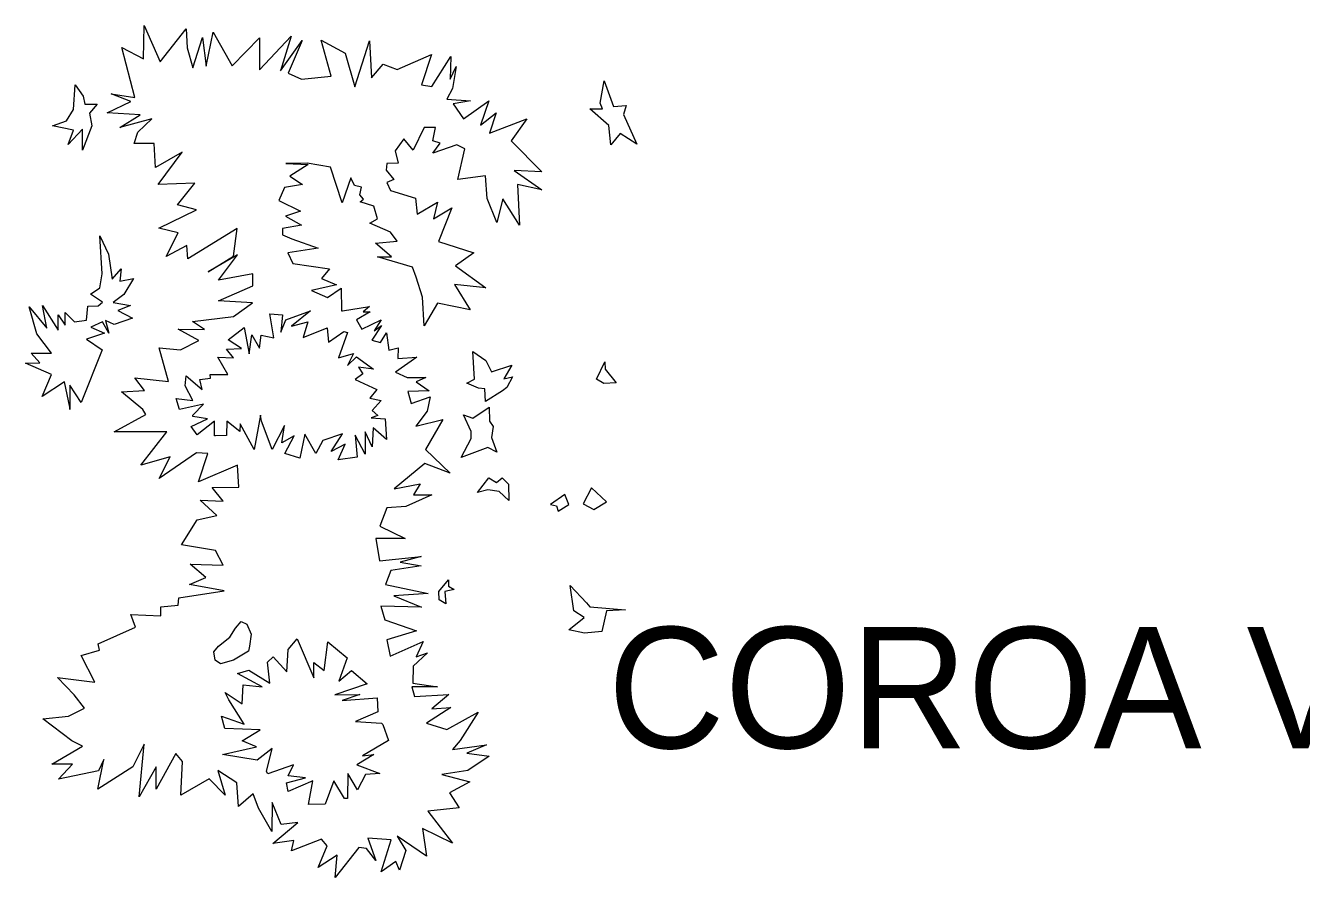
# Model space of a CAD drawing. Extents: x 47169 to 972804, y 7447977 to 9608469.
# Drawn here: x 476900 to 483748, y 8012187 to 8016760 of the extents above; entities that cross this region are included whole.
import ezdxf

# ---------------------------------------------------------------- set-up
doc = ezdxf.new("R2010")
doc.units = 0
doc.header["$LTSCALE"] = 270
doc.layers.add('1', color=7, linetype='Continuous', lineweight=13)
doc.layers.add('3', color=7, linetype='Continuous')

msp = doc.modelspace()

# ---------------------------------------------------------------- linework, layer by layer
at = {"layer": '1'}
for points in [[(477290.9, 8012759.4), (477077, 8012713.7), (477151, 8012795.7), (477040.9, 8012795.6), (477206, 8012892), (477147.7, 8012919.6), (476993, 8013038.9), (477129.6, 8013052.4), (477216.4, 8013095.6), (477160.2, 8013166.3), (477071.1, 8013260.3), (477272.3, 8013235.1), (477198, 8013377.7), (477297.5, 8013407.7), (477290.1, 8013440.9), (477490.1, 8013529.6), (477464.6, 8013598.2), (477625.6, 8013590.6), (477625.5, 8013639.3), (477718.7, 8013649.4), (477721.8, 8013688.1), (477965.3, 8013726), (477780, 8013759), (477866.8, 8013796.7), (477783, 8013868.5), (477960.9, 8013863.2), (477919.5, 8013941.7), (477736.3, 8013972.5), (477820.9, 8014107.5), (477926.7, 8014129.8), (477837.7, 8014211.5), (477960.5, 8014206.2), (477901.2, 8014280.2), (478044.1, 8014282.6), (478036.6, 8014399.9), (477828.1, 8014310), (477878.7, 8014462.7), (477817.3, 8014466), (477617.3, 8014328.6), (477675.4, 8014444.8), (477517.7, 8014399.3), (477657.3, 8014579.8), (477570.4, 8014579.7), (477375.6, 8014579.4), (477544.9, 8014671.5), (477530.1, 8014699.1), (477415.6, 8014793), (477537.4, 8014800.9), (477486.5, 8014869.5), (477667.5, 8014848.6), (477616.5, 8015030), (477730.9, 8015019.1), (477829.3, 8015070.1), (477718.1, 8015130.8), (477860, 8015128.8), (477796.4, 8015171.8), (478015.6, 8015197.5), (478117.1, 8015271.8), (477936, 8015281.5), (478119.2, 8015362.5), (478119.1, 8015426.7), (477935.9, 8015393.3), (478037.4, 8015528.4), (477879.7, 8015438.6), (478015.2, 8015522.8), (478035.2, 8015670), (477770.6, 8015507), (477765.2, 8015579), (477654.1, 8015520.2), (477719.6, 8015647.5), (477615.8, 8015672.8), (477816.9, 8015771.5), (477715.2, 8015796.9), (477808.2, 8015914.2), (477612.3, 8015906.3), (477740.3, 8016081.2), (477597.4, 8015998.1), (477589.8, 8016127.5), (477482.9, 8016127.4), (477502.9, 8016188.3), (477577, 8016259.2), (477406.5, 8016213.6), (477515.5, 8016280.1), (477337.6, 8016292.1), (477464.6, 8016353.1), (477358.7, 8016393.9), (477485.8, 8016374.1), (477416.6, 8016642.9), (477533.2, 8016582.2), (477536.2, 8016760.3), (477622.2, 8016564.6), (477761.8, 8016742.9), (477767.2, 8016641.1), (477798, 8016533.8), (477848.7, 8016696.5), (477869, 8016541.6), (477906.9, 8016725.3), (478008.8, 8016544), (478155.8, 8016694.6), (478156, 8016522), (478326.3, 8016702.5)], [(478326.3, 8016702.5), (478268.2, 8016516.6), (478384.6, 8016679.4), (478308.5, 8016504.5), (478380.6, 8016471.4), (478540.5, 8016489.2), (478486.2, 8016681.7), (478614.5, 8016611), (478667.6, 8016430.8), (478745.7, 8016677.6), (478756.5, 8016479.5), (478820, 8016552.6), (478894.1, 8016525), (479079.4, 8016603.8), (479025.5, 8016441.1), (479079.6, 8016433.4), (479183.2, 8016594), (479178, 8016472.2), (479211.8, 8016540.9), (479190.8, 8016421.4), (479161.2, 8016364.9), (479288.3, 8016355.1), (479194, 8016339.5), (479250.3, 8016258.8), (479386.8, 8016355.2), (479341.4, 8016225.7), (479425, 8016292.2), (479390.1, 8016182.6), (479590.2, 8016259.1), (479506.7, 8016141.8), (479669.9, 8015974.9), (479521.7, 8015981.4), (479670, 8015877.5), (479539.7, 8015906.2)], [(479539.7, 8015906.2), (479550.5, 8015689.3), (479461.5, 8015829.7), (479428.8, 8015702.5), (479377.8, 8015831.9), (479369.2, 8015953.5), (479219.9, 8015933.5), (479257.8, 8016098.4), (479225, 8016113.8), (479214.4, 8016119.3), (479085.2, 8016075), (479125.4, 8016129.2), (479085.2, 8016141.3), (479099.9, 8016213.3), (479043.8, 8016213.2), (479038.5, 8016213.2), (478980.4, 8016090.3), (478929.5, 8016151.1), (478884, 8016088), (478898.9, 8016021.6), (478838.5, 8016019.4), (478835.4, 8015984), (478876.8, 8015933.1), (478838.7, 8015917.6), (478858.8, 8015874.5), (478993.4, 8015833.7), (479000.9, 8015747.4), (479110.9, 8015811.7), (479089.9, 8015722), (479187.2, 8015780.8), (479115.4, 8015600.4), (479306.1, 8015539.7), (479207.7, 8015471), (479369.8, 8015351.7), (479202.5, 8015369.2), (479286.3, 8015234.3), (479110.5, 8015269.5), (479039.6, 8015147.8), (479029.9, 8015302.6), (478995.9, 8015409.9), (478975.8, 8015463), (478788.2, 8015518.1), (478864.5, 8015518.2), (478777.6, 8015592.2), (478894.1, 8015602.3), (478859.1, 8015651), (478746.8, 8015699.5), (478788, 8015721.7), (478770, 8015790.3), (478695.8, 8015813.4), (478713.8, 8015828.9), (478693.7, 8015851), (478703.1, 8015892), (478665, 8015901.9), (478644.8, 8015942.8), (478599.4, 8015807.8), (478535.7, 8015999.1), (478410.7, 8016021.1), (478296.3, 8016018.8), (478416, 8016013.4), (478317.6, 8015952.4), (478385.4, 8015907.1), (478289.1, 8015891.5), (478258.4, 8015820.7), (478376, 8015764.4), (478294.5, 8015736.7), (478380.4, 8015688.1), (478278.7, 8015670.2), (478278.8, 8015637.1), (478329.6, 8015615), (478469.5, 8015564.2), (478307.5, 8015540.8), (478335.1, 8015482.2), (478531, 8015454.8), (478487.6, 8015401.6), (478569.2, 8015368.5), (478434.8, 8015337.4), (478520.6, 8015299.9), (478594.6, 8015350.9), (478594.8, 8015229.1), (478600.1, 8015229.2), (478745.1, 8015251.4), (478711.3, 8015223.8), (478749.4, 8015223.8), (478676.4, 8015180.6), (478704, 8015129.7), (478808.8, 8015180.7), (478770.7, 8015122), (478810.9, 8015149.7), (478758, 8015071.1), (478805.7, 8015059), (478836.4, 8015109.9), (478849.2, 8015018.1), (478900, 8015030.3), (478897.9, 8014972.8), (478999.6, 8014979.5), (478885.3, 8014898.7), (478948.9, 8014871.1), (479047.3, 8014871.2), (478996.5, 8014847.9), (479065.4, 8014799.3)], [(479065.4, 8014799.3), (478951.1, 8014794.7), (478969.1, 8014730.6), (479070.8, 8014767.2), (479055, 8014690.8), (478994.7, 8014608.9), (479139.7, 8014644.5), (479045.6, 8014485), (479178.1, 8014358), (479042.5, 8014408.7), (478877.5, 8014273.5), (479017.2, 8014299.1), (478982.4, 8014240.5), (479080.8, 8014240.6), (478941.1, 8014177.4), (478839.5, 8014171.7), (478801.5, 8014072.1), (478937.1, 8014007), (478779.3, 8014006.8), (478799.5, 8013887.3), (479023, 8013909.7), (478910.7, 8013879.7), (479023, 8013859.9), (478860, 8013834.3), (478832.5, 8013760.1), (479061.3, 8013711.7), (478876, 8013699.3), (479025.4, 8013638.6), (478807.2, 8013642.8), (478827.4, 8013569.8), (478998, 8013511.4), (478838.1, 8013462.5), (478856.2, 8013374), (479034, 8013452.8), (478996, 8013372), (479056.3, 8013392), (478980.2, 8013321.1), (478978.2, 8013229.2), (479110.5, 8013209.5), (478972.9, 8013209.3), (478987.8, 8013158.4), (479170.9, 8013168.6), (479079.9, 8013092.2), (479181.6, 8013100), (479051.4, 8013015.8), (479161.6, 8012980.5), (479328.8, 8013074.7), (479232.6, 8012921.9), (479191.4, 8012873.2), (479374.5, 8012898.8), (479267.6, 8012853.4), (479387.3, 8012838), (479273, 8012761.5), (479133.3, 8012739.3), (479283.7, 8012700.7), (479174.7, 8012641.9), (479227.7, 8012561.2), (479059.4, 8012543.4), (479191.9, 8012370.9), (479029.8, 8012449.3), (479052.2, 8012301), (478894.3, 8012408.2), (478941, 8012331.9), (478907.2, 8012225.7), (478887, 8012273.2), (478808.8, 8012217.8), (478861.5, 8012388.2), (478737.6, 8012398.1), (478780.1, 8012278.6), (478729.2, 8012341.6), (478689, 8012347.1), (478562.1, 8012186.6), (478571.5, 8012306.1), (478469.9, 8012239.6), (478518.5, 8012356.9), (478487.8, 8012392.3), (478327.9, 8012329), (478340.6, 8012384.4), (478226.2, 8012369.9), (478360.6, 8012481.8), (478271.7, 8012470.6), (478223.9, 8012590), (478220.9, 8012432.9), (478149.8, 8012557.9), (478122.2, 8012636.4), (478042.9, 8012567.7), (478033.2, 8012694.9), (477931.5, 8012760.1), (477971.8, 8012628.5), (477884.9, 8012716.9), (477732.5, 8012628.2), (477742.9, 8012808.5), (477706.9, 8012851.7), (477600.2, 8012661.2), (477600, 8012780.7), (477509.1, 8012620.2), (477536.4, 8012902.4), (477476.1, 8012780.6), (477287.8, 8012660.9), (477320.4, 8012820.2), (477290.9, 8012759.4)]]:
    msp.add_lwpolyline(points, dxfattribs=at)
for points in [[(480005.1, 8016463.1), (480056.1, 8016326), (480123.9, 8016330.5), (480109.1, 8016281.8), (480180.2, 8016122.5), (480091.2, 8016181.1), (480040.4, 8016119.1), (480030.8, 8016224.2), (479929, 8016312.6), (479996.8, 8016312.7), (479984.1, 8016343.6)], [(477157.6, 8016309.6), (477166.9, 8016442.4), (477208.3, 8016381.5), (477217.9, 8016337.3), (477284.6, 8016337.4), (477243.4, 8016289.8), (477256.2, 8016221.2), (477205.5, 8016091.7), (477205.3, 8016203.4), (477129.2, 8016121.5), (477157.7, 8016197.8), (477045.4, 8016220.9), (477119.5, 8016248.7)], [(477311.1, 8015428), (477298.1, 8015631.5), (477345.9, 8015532), (477364.1, 8015398.2), (477412.7, 8015453.5), (477405.4, 8015387.1), (477478.4, 8015402.7), (477427.7, 8015316.4), (477369.5, 8015273.1), (477463.8, 8015257.8), (477395, 8015230), (477473.4, 8015189.2), (477374.9, 8015155.9), (477328.3, 8015176.8), (477346.4, 8015108.3), (477313.5, 8015169.1), (477250, 8015141.3), (477324.2, 8015108.2), (477226.8, 8015077.2), (477311.5, 8015018.6), (477197.5, 8014736.4), (477138.1, 8014830.3), (477138.2, 8014698.7), (477138.2, 8014710.8), (477108.4, 8014848), (476988.9, 8014769.3), (477039.5, 8014886.6), (476899.7, 8014947.3), (476975.9, 8014949.6), (476930.3, 8015000.5), (477039.4, 8015000.6), (476959.9, 8015104.5), (476919.5, 8015249.4), (477013.9, 8015135.5), (476990.4, 8015257.2), (477074.2, 8015125.6), (477074.1, 8015206.4), (477112.3, 8015151.1), (477112.2, 8015219.7), (477163.1, 8015168.9), (477226.6, 8015178.9), (477235, 8015253.1), (477290.1, 8015255.4), (477313.4, 8015275.3), (477247.7, 8015318.4), (477298.5, 8015351.6)], [(478160.2, 8014668.9), (478127.5, 8014484), (478051.2, 8014621.2), (478049.1, 8014580.2), (477980.2, 8014635.5), (477978.2, 8014560.2), (477918.8, 8014556.8), (477914.6, 8014556.8), (477914.5, 8014635.4), (477820.4, 8014562.2), (477789.6, 8014607.6), (477876.4, 8014648.6), (477797, 8014660.7), (477797, 8014668.4), (477855.1, 8014727.1), (477726, 8014699.3), (477707.9, 8014758), (477796.9, 8014748.1), (477756.5, 8014826.6), (477761.8, 8014879.7), (477847.6, 8014805.7), (477834.9, 8014859.9), (477893.1, 8014866.6), (477891, 8014887.6), (477985.2, 8014887.7), (477931.1, 8014979.5), (478015.8, 8014976.3), (477977.6, 8015022.7), (478058.1, 8015027.2), (477987.1, 8015073.6), (478073.9, 8015139), (478099.4, 8014997.4), (478114.2, 8015099.2), (478155.5, 8015027.3), (478165, 8015098.1), (478231.7, 8015083.8), (478211.4, 8015213.2), (478279.2, 8015207.8), (478269.8, 8015113.7), (478297.3, 8015180.2), (478429.6, 8015229), (478328, 8015147), (478414.8, 8015170.3), (478389.5, 8015086.2), (478518.6, 8015137.2), (478526.1, 8015060.9), (478607.6, 8015117.4), (478627.7, 8015111.9), (478580.2, 8014976.9), (478660.7, 8015000.2), (478627.9, 8014936), (478676.6, 8014982.5), (478767.7, 8014916.2), (478686.2, 8014926.1), (478709.5, 8014890.7), (478669.3, 8014860.8), (478785.9, 8014806.7), (478747.8, 8014759.1), (478809.2, 8014748.1), (478760.6, 8014692.7), (478791.3, 8014667.3), (478755.3, 8014654), (478829.4, 8014649.7), (478837, 8014537.9), (478766, 8014600.9), (478760.8, 8014499.1), (478722.6, 8014578.7), (478722.7, 8014459.2), (478669.6, 8014561), (478679.3, 8014443.7), (478577.6, 8014428.1), (478615.7, 8014512.2), (478539.5, 8014473.4), (478600.8, 8014567.5), (478496, 8014532), (478458, 8014463.4), (478399.6, 8014567.3), (478372.2, 8014437.9), (478290.6, 8014463.2), (478341.4, 8014557.3), (478274.7, 8014519.6), (478290.5, 8014613.7), (478223.9, 8014484.1), (478165.5, 8014635.7)], [(479368.3, 8014742.1), (479365.1, 8014810.7), (479330.1, 8014812.8), (479268.7, 8014840.4), (479310, 8014861.5), (479301.3, 8015010.8), (479370.2, 8014962.2), (479401, 8014901.4), (479510, 8014936.9), (479466.7, 8014863.9), (479513.3, 8014873.9), (479482.6, 8014817.4), (479459.4, 8014799.7)], [(480069.3, 8014841.2), (480003.6, 8014839), (479963.4, 8014861.1), (480008.8, 8014955.2), (480010.9, 8014915.3)], [(479401.4, 8014548.5), (479429, 8014470), (479381.3, 8014495.4), (479238.4, 8014442.1), (479292.3, 8014542.8), (479292.3, 8014581.6), (479250.9, 8014670), (479299.6, 8014652.4), (479388.5, 8014711.1), (479390.7, 8014637), (479408.7, 8014607.1)], [(479492.7, 8014297.4), (479492.8, 8014210), (479441.9, 8014258.7), (479381.5, 8014268.5), (479325.4, 8014254.1), (479385.7, 8014332.7), (479427, 8014307.3), (479457.7, 8014332.8)], [(480017, 8014203.9), (479937.5, 8014279.1), (479892, 8014192.7), (479950.3, 8014162.9)], [(479815.8, 8014188.2), (479793.5, 8014243.5), (479717.3, 8014188.1), (479750.1, 8014182.6), (479757.6, 8014152.8)], [(479117.4, 8013721.7), (479170.3, 8013783.7), (479170.3, 8013750.5), (479201, 8013732.9), (479150.2, 8013721.7), (479155.6, 8013656.5), (479119.6, 8013676.4)], [(479841.8, 8013618.5), (479823.6, 8013753.4), (479910.6, 8013661.7), (479928.6, 8013639.6), (480119.2, 8013624.3), (480017.5, 8013618.6), (479992.2, 8013506.9), (479900.1, 8013499), (479816.5, 8013516.7), (479897.9, 8013583.1)], [(478095.9, 8013400.9), (478016.6, 8013353.2), (477945.6, 8013334.3), (477918.1, 8013353.1), (477909.6, 8013398.4), (477936, 8013428.3), (477996.3, 8013477.1), (478027, 8013525.8), (478057.6, 8013561.2), (478088.3, 8013545.8), (478110.6, 8013492.7), (478101.2, 8013428.5)], [(478681.2, 8012656.9), (478630.3, 8012745.4), (478627.3, 8012611.5), (478612.5, 8012611.5), (478554.1, 8012705.5), (478508.7, 8012580.4), (478418.7, 8012578.1), (478441.9, 8012705.3), (478309.6, 8012648.8), (478300, 8012695.2), (478401.6, 8012720.8), (478309.5, 8012732.8), (478338, 8012791.5), (478200.4, 8012742.7), (478193, 8012755.9), (478223.6, 8012879.9), (478142.1, 8012816.7), (477956.8, 8012846.4), (478138.9, 8012887.5), (478062.6, 8012920.7), (478159.9, 8012979.4), (477969.3, 8012986.9), (477951.2, 8013052.2), (478073.1, 8013009.2), (477991.4, 8013139.6), (477971.2, 8013179.4), (478062.4, 8013118.7), (478067.5, 8013220.5), (478169.2, 8013210.6), (478037.8, 8013281.3), (478098.2, 8013299.1), (478210.5, 8013230.6), (478197.6, 8013342.3), (478228.3, 8013371.1), (478301.5, 8013291.5), (478308.7, 8013411), (478357.4, 8013467.5), (478446.6, 8013258.5), (478446.5, 8013340.4), (478502.6, 8013297.3), (478522.6, 8013452.2), (478626.5, 8013366), (478581.1, 8013241), (478649.8, 8013297.5), (478733.5, 8013226.8), (478558.9, 8013167.9), (478693.4, 8013168.1), (478599.2, 8013137), (478787.6, 8013150.5), (478789.8, 8013076.4), (478670.2, 8013023.1), (478810, 8013015.5), (478817.4, 8013007.8), (478848.2, 8012921.5), (478708.5, 8012839.5), (478770, 8012847.3), (478677.9, 8012791.9), (478800.8, 8012745.5), (478724.5, 8012738.8)]]:
    msp.add_lwpolyline(points, close=True, dxfattribs=at)

# ---------------------------------------------------------------- texts
at = {"layer": '3'}
msp.add_text('COROA VERMELHA', height=649.9, dxfattribs=at).set_placement((480024.8, 8012880.6))

doc.saveas('drawing.dxf')
